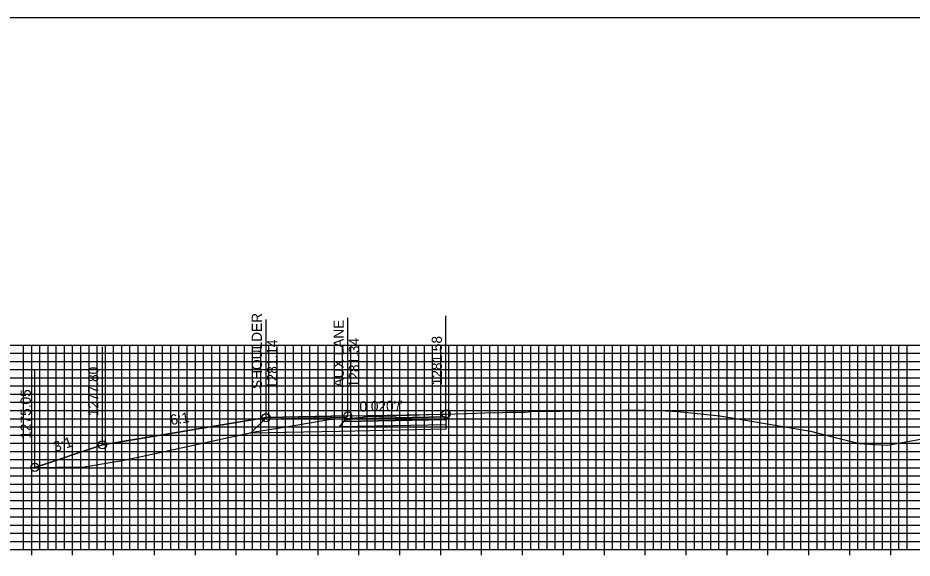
# Model space of a CAD drawing. Extents: x 674939 to 678919, y 750652 to 765176.
# Drawn here: x 678641.8 to 678751.2, y 762810.2 to 762876.3 of the extents above; entities that cross this region are included whole.
import ezdxf

# ---------------------------------------------------------------- set-up
doc = ezdxf.new("R2010")
doc.units = 0
for name, color, linetype in [('Level 10', 7, 'Continuous'), ('Level 16', 7, 'Continuous'), ('Level 18', 7, 'Continuous'), ('Level 19', 7, 'Continuous'), ('Level 20', 7, 'Continuous'), ('Level 22', 7, 'Continuous'), ('Level 23', 7, 'Continuous'), ('Level 4', 7, 'Continuous'), ('Level 8', 7, 'Continuous')]:
    doc.layers.add(name, color=color, linetype=linetype)

msp = doc.modelspace()

# ---------------------------------------------------------------- linework, layer by layer
at = {"layer": 'Level 10'}
msp.add_lwpolyline([(678641.62, 762821.3), (678643.34, 762821.33), (678649.97, 762821.4), (678653.62, 762822), (678654.42, 762822.12), (678658.63, 762823.03), (678670.74, 762825.67), (678674.39, 762826.27), (678679.86, 762827.17), (678683.59, 762827.45), (678683.92, 762827.47), (678684.3, 762827.54), (678684.33, 762827.54), (678686.42, 762827.6), (678686.53, 762827.6), (678687.29, 762827.63), (678687.48, 762827.62), (678688.05, 762827.65), (678688.18, 762827.66), (678689.12, 762827.71), (678689.5, 762827.72), (678689.68, 762827.72), (678692.13, 762827.82), (678693.84, 762827.86), (678693.92, 762827.86), (678693.94, 762827.86), (678694.17, 762827.86), (678696.4, 762827.91), (678696.7, 762827.92), (678700.1, 762828.03), (678700.16, 762828.04), (678700.53, 762828), (678700.56, 762827.99), (678701.5, 762828.09), (678703.58, 762828.1), (678703.84, 762828.1), (678704.6, 762828.15), (678707.63, 762828.2), (678707.69, 762828.2), (678708.14, 762828.21), (678715.7, 762828.32), (678715.85, 762828.32), (678717.92, 762828.33), (678718.3, 762828.35), (678718.33, 762828.35), (678718.41, 762828.35), (678718.43, 762828.35), (678719.1, 762828.28), (678719.13, 762828.28), (678721.01, 762828.25), (678721.15, 762828.25), (678722.47, 762828.16), (678722.53, 762828.16), (678722.89, 762828.12), (678725.3, 762827.88), (678727.64, 762827.64), (678728.38, 762827.52), (678738.74, 762825.77), (678740.77, 762825.24), (678744.73, 762824.24), (678746.59, 762824.12), (678748.14, 762824.06), (678755.33, 762825.36)], dxfattribs=at)
at = {"layer": 'Level 16'}
msp.add_lwpolyline([(678672.17, 762827.42), (678652.17, 762824.09), (678643.91, 762821.34)], dxfattribs=at)
at = {"layer": 'Level 18'}
for points in [[(678643.91, 762821.34), (678652.17, 762824.09), (678672.17, 762827.42), (678682.17, 762827.62), (678694.17, 762827.86)], [(678672.17, 762827.42), (678682.17, 762827.62), (678694.17, 762827.86)], [(678672.17, 762827.42), (678672.17, 762827.42)]]:
    msp.add_lwpolyline(points, dxfattribs=at)
for points in [[(678682.17, 762827.62), (678672.17, 762827.42), (678672.05, 762827.27), (678682.05, 762827.46)], [(678694.17, 762827.86), (678694.17, 762827.53), (678681.92, 762827.28), (678682.17, 762827.62)]]:
    msp.add_lwpolyline(points, close=True, dxfattribs=at)
at = {"layer": 'Level 19'}
msp.add_lwpolyline([(678694.17, 762826.54), (678694.17, 762826), (678681.17, 762825.74), (678670.29, 762825.52), (678672.05, 762827.27)], dxfattribs=at)
for points in [[(678694.17, 762827.2), (678694.17, 762826.54), (678681.17, 762826.28), (678681.67, 762826.95)], [(678694.17, 762827.53), (678694.17, 762827.2), (678681.67, 762826.95), (678681.92, 762827.28)]]:
    msp.add_lwpolyline(points, close=True, dxfattribs=at)
at = {"layer": 'Level 20'}
for p, q in [((678598.53, 762836.29), (678898.53, 762836.29)), ((678642.53, 762811.29), (678642.53, 762836.29)), ((678643.53, 762811.29), (678643.53, 762836.29)), ((678644.53, 762811.29), (678644.53, 762836.29)), ((678645.53, 762811.29), (678645.53, 762836.29)), ((678646.53, 762811.29), (678646.53, 762836.29)), ((678647.53, 762811.29), (678647.53, 762836.29)), ((678648.53, 762811.29), (678648.53, 762836.29)), ((678649.53, 762811.29), (678649.53, 762836.29)), ((678650.53, 762811.29), (678650.53, 762836.29)), ((678651.53, 762811.29), (678651.53, 762836.29)), ((678652.53, 762811.29), (678652.53, 762836.29)), ((678653.53, 762811.29), (678653.53, 762836.29)), ((678654.53, 762811.29), (678654.53, 762836.29)), ((678655.53, 762811.29), (678655.53, 762836.29)), ((678656.53, 762811.29), (678656.53, 762836.29)), ((678657.53, 762811.29), (678657.53, 762836.29)), ((678658.53, 762811.29), (678658.53, 762836.29)), ((678659.53, 762811.29), (678659.53, 762836.29)), ((678660.53, 762811.29), (678660.53, 762836.29)), ((678661.53, 762811.29), (678661.53, 762836.29)), ((678662.53, 762811.29), (678662.53, 762836.29)), ((678663.53, 762811.29), (678663.53, 762836.29)), ((678664.53, 762811.29), (678664.53, 762836.29)), ((678665.53, 762811.29), (678665.53, 762836.29)), ((678666.53, 762811.29), (678666.53, 762836.29)), ((678667.53, 762811.29), (678667.53, 762836.29)), ((678668.53, 762811.29), (678668.53, 762836.29)), ((678669.53, 762811.29), (678669.53, 762836.29)), ((678670.53, 762811.29), (678670.53, 762836.29)), ((678671.53, 762811.29), (678671.53, 762836.29)), ((678672.53, 762811.29), (678672.53, 762836.29)), ((678673.53, 762811.29), (678673.53, 762836.29)), ((678674.53, 762811.29), (678674.53, 762836.29)), ((678675.53, 762811.29), (678675.53, 762836.29)), ((678676.53, 762811.29), (678676.53, 762836.29)), ((678677.53, 762811.29), (678677.53, 762836.29)), ((678678.53, 762811.29), (678678.53, 762836.29)), ((678679.53, 762811.29), (678679.53, 762836.29)), ((678680.53, 762811.29), (678680.53, 762836.29)), ((678681.53, 762811.29), (678681.53, 762836.29)), ((678682.53, 762811.29), (678682.53, 762836.29)), ((678683.53, 762811.29), (678683.53, 762836.29)), ((678684.53, 762811.29), (678684.53, 762836.29)), ((678685.53, 762811.29), (678685.53, 762836.29)), ((678686.53, 762811.29), (678686.53, 762836.29)), ((678687.53, 762811.29), (678687.53, 762836.29)), ((678688.53, 762811.29), (678688.53, 762836.29)), ((678689.53, 762811.29), (678689.53, 762836.29)), ((678690.53, 762811.29), (678690.53, 762836.29)), ((678691.53, 762811.29), (678691.53, 762836.29)), ((678692.53, 762811.29), (678692.53, 762836.29)), ((678693.53, 762811.29), (678693.53, 762836.29)), ((678694.53, 762811.29), (678694.53, 762836.29)), ((678695.53, 762811.29), (678695.53, 762836.29)), ((678696.53, 762811.29), (678696.53, 762836.29)), ((678697.53, 762811.29), (678697.53, 762836.29)), ((678698.53, 762811.29), (678698.53, 762836.29)), ((678699.53, 762811.29), (678699.53, 762836.29)), ((678700.53, 762811.29), (678700.53, 762836.29)), ((678701.53, 762811.29), (678701.53, 762836.29)), ((678702.53, 762811.29), (678702.53, 762836.29)), ((678703.53, 762811.29), (678703.53, 762836.29)), ((678704.53, 762811.29), (678704.53, 762836.29)), ((678705.53, 762811.29), (678705.53, 762836.29)), ((678706.53, 762811.29), (678706.53, 762836.29)), ((678707.53, 762811.29), (678707.53, 762836.29)), ((678708.53, 762811.29), (678708.53, 762836.29)), ((678709.53, 762811.29), (678709.53, 762836.29)), ((678710.53, 762811.29), (678710.53, 762836.29)), ((678711.53, 762811.29), (678711.53, 762836.29)), ((678712.53, 762811.29), (678712.53, 762836.29)), ((678713.53, 762811.29), (678713.53, 762836.29)), ((678714.53, 762811.29), (678714.53, 762836.29)), ((678715.53, 762811.29), (678715.53, 762836.29)), ((678716.53, 762811.29), (678716.53, 762836.29)), ((678717.53, 762811.29), (678717.53, 762836.29)), ((678718.53, 762811.29), (678718.53, 762836.29)), ((678719.53, 762811.29), (678719.53, 762836.29)), ((678720.53, 762811.29), (678720.53, 762836.29)), ((678721.53, 762811.29), (678721.53, 762836.29)), ((678722.53, 762811.29), (678722.53, 762836.29)), ((678723.53, 762811.29), (678723.53, 762836.29)), ((678724.53, 762811.29), (678724.53, 762836.29)), ((678725.53, 762811.29), (678725.53, 762836.29)), ((678726.53, 762811.29), (678726.53, 762836.29)), ((678727.53, 762811.29), (678727.53, 762836.29)), ((678728.53, 762811.29), (678728.53, 762836.29)), ((678729.53, 762811.29), (678729.53, 762836.29)), ((678730.53, 762811.29), (678730.53, 762836.29)), ((678731.53, 762811.29), (678731.53, 762836.29)), ((678732.53, 762811.29), (678732.53, 762836.29)), ((678733.53, 762811.29), (678733.53, 762836.29)), ((678734.53, 762811.29), (678734.53, 762836.29)), ((678735.53, 762811.29), (678735.53, 762836.29)), ((678736.53, 762811.29), (678736.53, 762836.29)), ((678737.53, 762811.29), (678737.53, 762836.29)), ((678738.53, 762811.29), (678738.53, 762836.29)), ((678739.53, 762811.29), (678739.53, 762836.29)), ((678740.53, 762811.29), (678740.53, 762836.29)), ((678741.53, 762811.29), (678741.53, 762836.29)), ((678742.53, 762811.29), (678742.53, 762836.29)), ((678743.53, 762811.29), (678743.53, 762836.29)), ((678744.53, 762811.29), (678744.53, 762836.29)), ((678745.53, 762811.29), (678745.53, 762836.29)), ((678746.53, 762811.29), (678746.53, 762836.29)), ((678747.53, 762811.29), (678747.53, 762836.29)), ((678748.53, 762811.29), (678748.53, 762836.29)), ((678749.53, 762811.29), (678749.53, 762836.29)), ((678750.53, 762811.29), (678750.53, 762836.29)), ((678598.53, 762835.29), (678898.53, 762835.29)), ((678598.53, 762834.29), (678898.53, 762834.29)), ((678598.53, 762833.29), (678898.53, 762833.29)), ((678598.53, 762832.29), (678898.53, 762832.29)), ((678598.53, 762831.29), (678898.53, 762831.29)), ((678598.53, 762830.29), (678898.53, 762830.29)), ((678598.53, 762829.29), (678898.53, 762829.29)), ((678598.53, 762828.29), (678898.53, 762828.29)), ((678598.53, 762827.29), (678898.53, 762827.29)), ((678598.53, 762826.29), (678898.53, 762826.29)), ((678598.53, 762825.29), (678898.53, 762825.29)), ((678598.53, 762824.29), (678898.53, 762824.29)), ((678598.53, 762823.29), (678898.53, 762823.29)), ((678598.53, 762822.29), (678898.53, 762822.29)), ((678598.53, 762821.29), (678898.53, 762821.29)), ((678598.53, 762820.29), (678898.53, 762820.29)), ((678598.53, 762819.29), (678898.53, 762819.29)), ((678598.53, 762818.29), (678898.53, 762818.29)), ((678598.53, 762817.29), (678898.53, 762817.29)), ((678598.53, 762816.29), (678898.53, 762816.29)), ((678598.53, 762815.29), (678898.53, 762815.29)), ((678598.53, 762814.29), (678898.53, 762814.29)), ((678598.53, 762813.29), (678898.53, 762813.29)), ((678598.53, 762812.29), (678898.53, 762812.29)), ((678598.53, 762811.29), (678898.53, 762811.29))]:
    msp.add_line(p, q, dxfattribs=at)
at = {"layer": 'Level 23'}
for p, q in [((678672.17, 762827.42), (678672.17, 762839.42)), ((678682.17, 762827.62), (678682.17, 762839.62)), ((678694.17, 762827.86), (678694.17, 762839.86)), ((678652.17, 762824.09), (678652.17, 762836.09)), ((678643.91, 762821.34), (678643.91, 762833.34))]:
    msp.add_line(p, q, dxfattribs=at)
at = {"layer": 'Level 4'}
msp.add_lwpolyline([(678578.53, 762656.29), (678918.53, 762656.29), (678918.53, 762876.29), (678578.53, 762876.29)], close=True, dxfattribs=at)
for centre in [(678694.17, 762827.86), (678672.17, 762827.42), (678672.17, 762827.42), (678682.17, 762827.62), (678652.17, 762824.09), (678643.91, 762821.34)]:
    msp.add_circle(centre, 0.5, dxfattribs=at)
at = {"layer": 'Level 8'}
for p, q in [((678643.53, 762810.59), (678643.53, 762811.99)), ((678648.53, 762810.59), (678648.53, 762811.99)), ((678653.53, 762810.59), (678653.53, 762811.99)), ((678658.53, 762810.59), (678658.53, 762811.99)), ((678663.53, 762810.59), (678663.53, 762811.99)), ((678668.53, 762810.59), (678668.53, 762811.99)), ((678673.53, 762810.59), (678673.53, 762811.99)), ((678678.53, 762810.59), (678678.53, 762811.99)), ((678683.53, 762810.59), (678683.53, 762811.99)), ((678688.53, 762810.59), (678688.53, 762811.99)), ((678693.53, 762810.59), (678693.53, 762811.99)), ((678698.53, 762810.59), (678698.53, 762811.99)), ((678703.53, 762810.59), (678703.53, 762811.99)), ((678708.53, 762810.59), (678708.53, 762811.99)), ((678713.53, 762810.59), (678713.53, 762811.99)), ((678718.53, 762810.59), (678718.53, 762811.99)), ((678723.53, 762810.59), (678723.53, 762811.99)), ((678728.53, 762810.59), (678728.53, 762811.99)), ((678733.53, 762810.59), (678733.53, 762811.99)), ((678738.53, 762810.59), (678738.53, 762811.99)), ((678743.53, 762810.59), (678743.53, 762811.99)), ((678748.53, 762810.59), (678748.53, 762811.99)), ((678598.53, 762811.29), (678898.53, 762811.29))]:
    msp.add_line(p, q, dxfattribs=at)

# ---------------------------------------------------------------- texts
at = {"layer": 'Level 22'}
for s, rotation, p in [("0.020'/'", 1.1458, (678683.6, 762828.15)), ('6:1', 9.4623, (678660.57, 762826.5)), ('3:1', 18.4349, (678646.42, 762823.2))]:
    msp.add_text(s, height=1.25, rotation=rotation, dxfattribs=at).set_placement(p)
at = {"layer": 'Level 23'}
for s, p in [('SHOULDER', (678671.67, 762830.92)), ('AUX LANE', (678681.67, 762831.12)), ('1281.14', (678673.54, 762830.92)), ('1281.34', (678683.54, 762831.12)), ('1281.58', (678693.67, 762831.36)), ('1277.80', (678651.67, 762827.59)), ('1275.05', (678643.41, 762824.84))]:
    msp.add_text(s, height=1.25, rotation=90, dxfattribs=at).set_placement(p)

doc.saveas('drawing.dxf')
